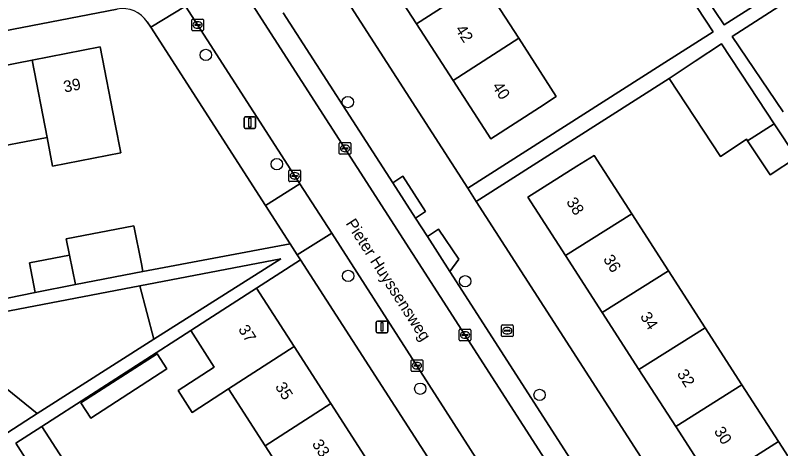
# Model space of a CAD drawing. Extents: x 159352 to 160617, y 385888 to 387323.
# Drawn here: x 159733.6 to 159799.6, y 386280.6 to 386318 of the extents above; entities that cross this region are included whole.
import ezdxf

# ---------------------------------------------------------------- set-up
doc = ezdxf.new("R2010")
doc.units = 0
for name, color, linetype in [('IMGEO_Boom', 7, 'Continuous'), ('IMGEO_Erf', 7, 'Continuous'), ('IMGEO_Groenvoorziening', 7, 'Continuous'), ('IMGEO_Kolk', 7, 'Continuous'), ('IMGEO_Lichtmast', 7, 'Continuous'), ('IMGEO_Muur', 7, 'Continuous'), ('IMGEO_Openbare_ruimte_label', 7, 'Continuous'), ('IMGEO_Pand', 7, 'Continuous'), ('IMGEO_Pand_nummerreeks', 7, 'Continuous'), ('IMGEO_Parkeervlak_open', 7, 'Continuous'), ('IMGEO_Rijbaan_lokaal_open', 7, 'Continuous'), ('IMGEO_Rioolput', 7, 'Continuous'), ('IMGEO_Voetpad_open', 7, 'Continuous')]:
    doc.layers.add(name, color=color, linetype=linetype)

msp = doc.modelspace()

# ---------------------------------------------------------------- linework, layer by layer
at = {"layer": 'IMGEO_Boom'}
for centre in [(159750.037, 386314.546), (159762.286, 386310.483), (159756.164, 386305.131), (159762.316, 386295.5), (159772.406, 386295.036), (159768.531, 386285.779), (159778.824, 386285.239)]:
    msp.add_circle(centre, 0.489, dxfattribs=at)
at = {"layer": 'IMGEO_Erf'}
for points in [[(159791.347, 386322.201), (159794.738, 386317.142), (159815.949, 386330.644)], [(159816.573, 386329.75), (159795.42, 386316.124), (159799.815, 386309.639)], [(159758.089, 386325.63), (159772.624, 386303.066), (159789.313, 386313.688), (159793.797, 386316.542), (159791.022, 386320.752)], [(159773.871, 386320.873), (159777.027, 386315.983), (159780.266, 386310.966), (159778.812, 386310.028), (159774.61, 386307.318), (159771.366, 386312.341), (159768.209, 386317.23), (159765.052, 386322.12)], [(159742.393, 386318.498), (159690.827, 386308.544)], [(159738.001, 386298.687), (159743.841, 386299.822), (159744.481, 386296.528), (159744.608, 386295.874), (159757.325, 386298.254), (159755.183, 386301.577), (159745.29, 386316.927), (159744.989, 386317.393)], [(159807.693, 386290.851), (159810.023, 386292.36), (159807.537, 386296.243), (159805.207, 386294.734), (159803.309, 386297.666), (159801.341, 386300.705), (159803.586, 386302.159), (159800.972, 386305.702), (159798.699, 386304.204), (159796.757, 386307.151), (159796.666, 386307.288), (159795.331, 386306.408), (159794.409, 386305.801), (159789.986, 386312.517), (159773.364, 386301.917), (159797.832, 386263.932), (159799.805, 386260.869)], [(159689.082, 386305.236), (159697.471, 386285.615), (159700.131, 386281.311), (159702.704, 386282.965), (159701.371, 386285.092), (159704.664, 386287.155), (159707.422, 386288.882), (159708.755, 386286.755), (159712.133, 386289.552), (159711.71, 386291.719), (159715.47, 386292.454), (159718.77, 386293.099), (159719.193, 386290.931), (159721.449, 386291.336), (159721.026, 386293.503), (159723.172, 386293.922), (159726.932, 386294.657), (159730.232, 386295.302), (159730.655, 386293.134), (159735.332, 386294.07), (159734.836, 386296.623), (159738.272, 386297.291), (159738.001, 386298.687)], [(159786.602, 386252.834), (159784.845, 386255.56), (159758.208, 386296.883), (159754.411, 386294.445), (159757.656, 386289.406), (159760.817, 386284.497), (159763.979, 386279.587), (159767.141, 386274.677), (159770.303, 386269.767), (159773.465, 386264.857), (159776.627, 386259.947), (159779.788, 386255.037), (159783.032, 386250), (159777.357, 386246.346), (159775.004, 386250), (159774.65, 386250.55), (159774.114, 386251.382), (159770.952, 386256.292), (159767.79, 386261.202), (159764.628, 386266.112)], [(159758.305, 386275.932), (159755.143, 386280.842), (159751.981, 386285.752), (159748.855, 386283.739), (159747.646, 386285.615), (159750.773, 386287.628), (159748.736, 386290.791), (159735.899, 386282.521), (159737.724, 386279.687)]]:
    msp.add_lwpolyline(points, dxfattribs=at)
for points in [[(159730.613, 386306.334), (159724.883, 386305.233), (159719.151, 386304.131), (159713.421, 386303.03), (159707.689, 386301.928), (159701.958, 386300.826), (159702.621, 386297.319), (159697, 386296.28), (159696.082, 386299.697), (159694.802, 386306.304), (159700.678, 386307.441), (159706.407, 386308.55), (159712.137, 386309.658), (159717.866, 386310.767), (159723.596, 386311.876), (159729.325, 386312.984), (159735.055, 386314.093), (159740.935, 386315.231), (159742.224, 386308.566), (159742.702, 386306.093), (159736.825, 386304.956), (159736.345, 386307.436)], [(159802.587, 386276.305), (159805.751, 386271.396), (159806.286, 386270.565), (159808.995, 386266.362), (159803.296, 386262.763), (159800.05, 386267.8), (159796.886, 386272.709), (159793.722, 386277.618), (159790.558, 386282.527), (159787.394, 386287.436), (159784.23, 386292.346), (159781.067, 386297.254), (159777.821, 386302.29), (159782.048, 386304.962), (159783.519, 386305.891), (159786.768, 386300.85), (159789.931, 386295.942), (159793.095, 386291.032), (159796.259, 386286.123), (159799.423, 386281.214)], [(159740.11, 386283.244), (159739.268, 386284.552), (159745.842, 386288.785), (159746.684, 386287.477)]]:
    msp.add_lwpolyline(points, close=True, dxfattribs=at)
msp.add_arc((159742.871, 386316.02), 2.524, 32.96343, 100.92204, dxfattribs=at)
at = {"layer": 'IMGEO_Groenvoorziening'}
for points in [[(159745.567, 386290.056), (159756.509, 386296.983), (159744.357, 386294.646)], [(159735.483, 386283.635), (159745.567, 386290.056), (159744.357, 386294.646), (159726.186, 386291.179)], [(159726.186, 386291.179), (159715.834, 386289.168), (159732.956, 386282.015), (159735.483, 386283.635)]]:
    msp.add_lwpolyline(points, close=True, dxfattribs=at)
at = {"layer": 'IMGEO_Kolk'}
for p, q in [((159748.829, 386316.705), (159748.829, 386317.557)), ((159748.904, 386317.631), (159749.756, 386317.631)), ((159749.088, 386317.125), (159749.088, 386317.137)), ((159749.526, 386317.088), (159749.128, 386317.088)), ((159749.131, 386317.174), (159749.529, 386317.174)), ((159749.317, 386317.411), (159749.342, 386317.411)), ((159749.572, 386317.137), (159749.572, 386317.125)), ((159749.83, 386317.557), (159749.83, 386316.705)), ((159749.756, 386316.631), (159748.904, 386316.631)), ((159749.34, 386316.851), (159749.315, 386316.851)), ((159761.549, 386306.059), (159761.549, 386306.911)), ((159761.624, 386306.985), (159762.476, 386306.985)), ((159761.808, 386306.479), (159761.808, 386306.491)), ((159761.851, 386306.528), (159762.249, 386306.528)), ((159762.037, 386306.765), (159762.062, 386306.765)), ((159762.292, 386306.491), (159762.292, 386306.479)), ((159762.55, 386306.911), (159762.55, 386306.059)), ((159762.476, 386305.985), (159761.624, 386305.985)), ((159762.246, 386306.442), (159761.848, 386306.442)), ((159762.06, 386306.205), (159762.035, 386306.205)), ((159757.205, 386303.698), (159757.205, 386304.55)), ((159757.28, 386304.624), (159758.132, 386304.624)), ((159758.206, 386304.55), (159758.206, 386303.698)), ((159757.464, 386304.118), (159757.464, 386304.13)), ((159757.902, 386304.081), (159757.504, 386304.081)), ((159757.507, 386304.167), (159757.905, 386304.167)), ((159757.716, 386303.844), (159757.691, 386303.844)), ((159757.693, 386304.404), (159757.718, 386304.404)), ((159757.948, 386304.13), (159757.948, 386304.118)), ((159758.132, 386303.624), (159757.28, 386303.624)), ((159771.892, 386289.975), (159771.892, 386290.827)), ((159771.967, 386290.901), (159772.819, 386290.901)), ((159772.38, 386290.681), (159772.405, 386290.681)), ((159772.893, 386290.827), (159772.893, 386289.975)), ((159772.151, 386290.395), (159772.151, 386290.407)), ((159772.589, 386290.358), (159772.191, 386290.358)), ((159772.194, 386290.444), (159772.592, 386290.444)), ((159772.403, 386290.121), (159772.378, 386290.121)), ((159772.635, 386290.407), (159772.635, 386290.395)), ((159772.819, 386289.901), (159771.967, 386289.901)), ((159767.742, 386287.343), (159767.742, 386288.195)), ((159767.817, 386288.269), (159768.669, 386288.269)), ((159768.23, 386288.049), (159768.255, 386288.049)), ((159768.743, 386288.195), (159768.743, 386287.343)), ((159768.001, 386287.763), (159768.001, 386287.775)), ((159768.439, 386287.726), (159768.041, 386287.726)), ((159768.044, 386287.812), (159768.442, 386287.812)), ((159768.253, 386287.489), (159768.228, 386287.489)), ((159768.485, 386287.775), (159768.485, 386287.763)), ((159768.669, 386287.269), (159767.817, 386287.269))]:
    msp.add_line(p, q, dxfattribs=at)
for points in [[(159748.829, 386316.705), (159748.829, 386317.557)], [(159748.904, 386317.631), (159749.756, 386317.631)], [(159749.83, 386317.557), (159749.83, 386316.705)], [(159749.756, 386316.631), (159748.904, 386316.631)], [(159761.549, 386306.059), (159761.549, 386306.911)], [(159761.624, 386306.985), (159762.476, 386306.985)], [(159762.55, 386306.911), (159762.55, 386306.059)], [(159762.476, 386305.985), (159761.624, 386305.985)], [(159757.205, 386303.698), (159757.205, 386304.55)], [(159757.28, 386304.624), (159758.132, 386304.624)], [(159758.206, 386304.55), (159758.206, 386303.698)], [(159758.132, 386303.624), (159757.28, 386303.624)], [(159771.892, 386289.975), (159771.892, 386290.827)], [(159771.967, 386290.901), (159772.819, 386290.901)], [(159772.893, 386290.827), (159772.893, 386289.975)], [(159772.819, 386289.901), (159771.967, 386289.901)], [(159767.742, 386287.343), (159767.742, 386288.195)], [(159767.817, 386288.269), (159768.669, 386288.269)], [(159768.743, 386288.195), (159768.743, 386287.343)], [(159768.669, 386287.269), (159767.817, 386287.269)]]:
    msp.add_lwpolyline(points, dxfattribs=at)
for centre, radius, start, end in [((159748.906, 386317.555), 0.0765, 91.55205, 178.44795), ((159748.906, 386317.555), 0.0765, 91.55205, 178.44795), ((159749.128, 386317.134), 0.0403, 85.87752, 175.75265), ((159749.125, 386317.124), 0.0366, 178.93798, 274.71019), ((159749.529, 386317.131), 0.043, 264.86636, 352.45326), ((159749.533, 386317.136), 0.0386, 1.73085, 96.63898), ((159749.754, 386317.555), 0.0765, 1.55205, 88.44795), ((159749.754, 386317.555), 0.0765, 1.55205, 88.44795), ((159748.906, 386316.707), 0.0765, 181.55205, 268.44795), ((159748.906, 386316.707), 0.0765, 181.55205, 268.44795), ((159749.754, 386316.707), 0.0765, 271.55205, 358.44795), ((159749.754, 386316.707), 0.0765, 271.55205, 358.44795), ((159761.626, 386306.909), 0.0765, 91.55205, 178.44795), ((159761.626, 386306.909), 0.0765, 91.55205, 178.44795), ((159761.848, 386306.488), 0.0403, 85.87752, 175.75265), ((159761.845, 386306.478), 0.0366, 178.93798, 274.71019), ((159762.249, 386306.485), 0.043, 264.86636, 352.45326), ((159762.253, 386306.49), 0.0386, 1.73085, 96.63898), ((159762.474, 386306.909), 0.0765, 1.55205, 88.44795), ((159762.474, 386306.909), 0.0765, 1.55205, 88.44795), ((159761.626, 386306.061), 0.0765, 181.55205, 268.44795), ((159761.626, 386306.061), 0.0765, 181.55205, 268.44795), ((159762.474, 386306.061), 0.0765, 271.55205, 358.44795), ((159762.474, 386306.061), 0.0765, 271.55205, 358.44795), ((159757.282, 386304.548), 0.0765, 91.55205, 178.44795), ((159757.282, 386304.548), 0.0765, 91.55205, 178.44795), ((159758.13, 386304.548), 0.0765, 1.55205, 88.44795), ((159758.13, 386304.548), 0.0765, 1.55205, 88.44795), ((159757.504, 386304.127), 0.0403, 85.87752, 175.75265), ((159757.501, 386304.117), 0.0366, 178.93798, 274.71019), ((159757.905, 386304.124), 0.043, 264.86636, 352.45326), ((159757.909, 386304.129), 0.0386, 1.73085, 96.63898), ((159757.282, 386303.7), 0.0765, 181.55205, 268.44795), ((159757.282, 386303.7), 0.0765, 181.55205, 268.44795), ((159758.13, 386303.7), 0.0765, 271.55205, 358.44795), ((159758.13, 386303.7), 0.0765, 271.55205, 358.44795), ((159771.969, 386290.825), 0.0765, 91.55205, 178.44795), ((159771.969, 386290.825), 0.0765, 91.55205, 178.44795), ((159772.817, 386290.825), 0.0765, 1.55205, 88.44795), ((159772.817, 386290.825), 0.0765, 1.55205, 88.44795), ((159771.969, 386289.977), 0.0765, 181.55205, 268.44795), ((159771.969, 386289.977), 0.0765, 181.55205, 268.44795), ((159772.191, 386290.404), 0.0403, 85.87752, 175.75265), ((159772.188, 386290.394), 0.0366, 178.93798, 274.71019), ((159772.592, 386290.401), 0.043, 264.86636, 352.45326), ((159772.596, 386290.406), 0.0386, 1.73085, 96.63898), ((159772.817, 386289.977), 0.0765, 271.55205, 358.44795), ((159772.817, 386289.977), 0.0765, 271.55205, 358.44795), ((159767.819, 386288.193), 0.0765, 91.55205, 178.44795), ((159767.819, 386288.193), 0.0765, 91.55205, 178.44795), ((159768.667, 386288.193), 0.0765, 1.55205, 88.44795), ((159768.667, 386288.193), 0.0765, 1.55205, 88.44795), ((159767.819, 386287.345), 0.0765, 181.55205, 268.44795), ((159767.819, 386287.345), 0.0765, 181.55205, 268.44795), ((159768.041, 386287.772), 0.0403, 85.87752, 175.75265), ((159768.038, 386287.762), 0.0366, 178.93798, 274.71019), ((159768.442, 386287.769), 0.043, 264.86636, 352.45326), ((159768.446, 386287.774), 0.0386, 1.73085, 96.63898), ((159768.667, 386287.345), 0.0765, 271.55205, 358.44795), ((159768.667, 386287.345), 0.0765, 271.55205, 358.44795)]:
    msp.add_arc(centre, radius, start, end, dxfattribs=at)
for centre, major_axis, ratio, start_param, end_param in [((159749.316, 386317.131), (-0.387, 0.002), 0.722429, 4.712389, 7.853982), ((159749.341, 386317.131), (-0.39, 0.002), 0.717154, 1.570796, 4.712389), ((159762.036, 386306.485), (-0.387, 0.002), 0.722429, 4.712389, 7.853982), ((159762.061, 386306.485), (-0.39, 0.002), 0.717154, 1.570796, 4.712389), ((159757.692, 386304.124), (-0.387, 0.002), 0.722429, 4.712389, 7.853982), ((159757.717, 386304.124), (-0.39, 0.002), 0.717154, 1.570796, 4.712389), ((159772.379, 386290.401), (-0.387, 0.002), 0.722429, 4.712389, 7.853982), ((159772.404, 386290.401), (-0.39, 0.002), 0.717154, 1.570796, 4.712389), ((159768.229, 386287.769), (-0.387, 0.002), 0.722429, 4.712389, 7.853982), ((159768.254, 386287.769), (-0.39, 0.002), 0.717154, 1.570796, 4.712389)]:
    msp.add_ellipse(centre, major_axis=major_axis, ratio=ratio, start_param=start_param, end_param=end_param, dxfattribs=at)
at = {"layer": 'IMGEO_Lichtmast'}
for p, q in [((159753.441, 386309.207), (159754.231, 386309.207)), ((159754.231, 386309.207), (159753.441, 386309.207)), ((159753.341, 386308.307), (159753.341, 386309.107)), ((159753.341, 386309.107), (159753.341, 386308.307)), ((159754.331, 386309.107), (159754.331, 386308.307)), ((159754.331, 386308.307), (159754.331, 386309.107)), ((159754.231, 386308.207), (159753.441, 386308.207)), ((159753.441, 386308.207), (159754.231, 386308.207)), ((159764.736, 386290.698), (159764.736, 386291.498)), ((159764.736, 386291.498), (159764.736, 386290.698)), ((159764.836, 386291.598), (159765.626, 386291.598)), ((159765.626, 386291.598), (159764.836, 386291.598)), ((159765.726, 386291.498), (159765.726, 386290.698)), ((159765.726, 386290.698), (159765.726, 386291.498)), ((159765.626, 386290.598), (159764.836, 386290.598)), ((159764.836, 386290.598), (159765.626, 386290.598))]:
    msp.add_line(p, q, dxfattribs=at)
for points in [[(159753.761, 386309.082), (159753.911, 386309.082), (159753.911, 386308.332), (159753.761, 386308.332), (159753.761, 386309.082)], [(159765.156, 386291.473), (159765.306, 386291.473), (159765.306, 386290.723), (159765.156, 386290.723), (159765.156, 386291.473)]]:
    msp.add_lwpolyline(points, dxfattribs=at)
for centre, start, end in [((159753.441, 386309.107), 90, 180), ((159753.441, 386309.107), 90, 180), ((159754.231, 386309.107), 0, 90), ((159754.231, 386309.107), 360, 90), ((159753.441, 386308.307), 180, 270), ((159753.441, 386308.307), 180, 270), ((159754.231, 386308.307), 270, 0), ((159754.231, 386308.307), 270, 0), ((159764.836, 386291.498), 90, 180), ((159764.836, 386291.498), 90, 180), ((159765.626, 386291.498), 0, 90), ((159765.626, 386291.498), 360, 90), ((159764.836, 386290.698), 180, 270), ((159764.836, 386290.698), 180, 270), ((159765.626, 386290.698), 270, 0), ((159765.626, 386290.698), 270, 0)]:
    msp.add_arc(centre, 0.1, start, end, dxfattribs=at)
at = {"layer": 'IMGEO_Muur'}
msp.add_lwpolyline([(159735.899, 386282.521), (159748.736, 386290.791)], dxfattribs=at)
at = {"layer": 'IMGEO_Pand'}
for points in [[(159773.871, 386320.873), (159770.715, 386325.763), (159765.052, 386322.12), (159768.209, 386317.23)], [(159768.209, 386317.23), (159771.366, 386312.341), (159777.027, 386315.983), (159773.871, 386320.873)], [(159777.027, 386315.983), (159771.366, 386312.341), (159774.61, 386307.318), (159778.812, 386310.028), (159780.266, 386310.966)], [(159740.935, 386315.231), (159735.055, 386314.093), (159736.345, 386307.436), (159736.825, 386304.956), (159742.702, 386306.093), (159742.224, 386308.566)], [(159796.963, 386311.786), (159794.515, 386315.501), (159792.242, 386314.003), (159789.986, 386312.517), (159794.409, 386305.801), (159795.331, 386306.408), (159796.666, 386307.288), (159796.757, 386307.151), (159799.06, 386308.604)], [(159730.613, 386306.334), (159736.345, 386307.436), (159735.055, 386314.093), (159729.325, 386312.984)], [(159799.06, 386308.604), (159796.757, 386307.151), (159798.699, 386304.204), (159800.972, 386305.702)], [(159786.768, 386300.85), (159783.519, 386305.891), (159782.048, 386304.962), (159777.821, 386302.29), (159781.067, 386297.254)], [(159781.067, 386297.254), (159784.23, 386292.346), (159789.931, 386295.942), (159786.768, 386300.85)], [(159744.481, 386296.528), (159743.841, 386299.822), (159738.001, 386298.687), (159738.272, 386297.291), (159738.804, 386294.745), (159744.608, 386295.874)], [(159738.272, 386297.291), (159734.836, 386296.623), (159735.332, 386294.07), (159738.804, 386294.745)], [(159793.095, 386291.032), (159789.931, 386295.942), (159784.23, 386292.346), (159787.394, 386287.436)], [(159754.411, 386294.445), (159750.208, 386291.739), (159748.736, 386290.791), (159750.773, 386287.628), (159747.646, 386285.615), (159748.855, 386283.739), (159751.981, 386285.752), (159757.656, 386289.406)], [(159796.259, 386286.123), (159793.095, 386291.032), (159787.394, 386287.436), (159790.558, 386282.527)], [(159751.981, 386285.752), (159755.143, 386280.842), (159760.817, 386284.497), (159757.656, 386289.406)], [(159740.11, 386283.244), (159746.684, 386287.477), (159745.842, 386288.785), (159739.268, 386284.552)], [(159790.558, 386282.527), (159793.722, 386277.618), (159799.423, 386281.214), (159796.259, 386286.123)], [(159763.979, 386279.587), (159760.817, 386284.497), (159755.143, 386280.842), (159758.305, 386275.932)], [(159735.899, 386282.521), (159733.648, 386281.071), (159735.473, 386278.237), (159737.724, 386279.687)], [(159793.722, 386277.618), (159796.886, 386272.709), (159802.587, 386276.305), (159799.423, 386281.214)]]:
    msp.add_lwpolyline(points, close=True, dxfattribs=at)
at = {"layer": 'IMGEO_Parkeervlak_open'}
for points in [[(159753.56, 386319.71), (159791.707, 386260.356)], [(159791.331, 386264.428), (159771.07, 386295.893), (159769.144, 386298.883), (159768.113, 386300.485), (159766.159, 386303.52), (159756.717, 386318.183)]]:
    msp.add_lwpolyline(points, dxfattribs=at)
at = {"layer": 'IMGEO_Rijbaan_lokaal_open'}
msp.add_lwpolyline([(159753.56, 386319.71), (159752.513, 386321.34), (159748.295, 386318.74), (159758.148, 386303.438), (159760.892, 386299.177), (159787.704, 386257.403), (159787.911, 386257.081), (159792.063, 386259.851), (159791.888, 386260.1), (159791.707, 386260.356)], close=True, dxfattribs=at)
at = {"layer": 'IMGEO_Rioolput'}
for p, q in [((159775.537, 386290.346), (159775.537, 386291.198)), ((159775.612, 386291.272), (159776.464, 386291.272)), ((159775.796, 386290.766), (159775.796, 386290.778)), ((159776.234, 386290.729), (159775.836, 386290.729)), ((159775.839, 386290.815), (159776.237, 386290.815)), ((159776.025, 386291.052), (159776.05, 386291.052)), ((159776.28, 386290.778), (159776.28, 386290.766)), ((159776.538, 386291.198), (159776.538, 386290.346)), ((159776.464, 386290.272), (159775.612, 386290.272)), ((159776.048, 386290.492), (159776.023, 386290.492))]:
    msp.add_line(p, q, dxfattribs=at)
for points in [[(159775.537, 386290.346), (159775.537, 386291.198)], [(159775.612, 386291.272), (159776.464, 386291.272)], [(159776.538, 386291.198), (159776.538, 386290.346)], [(159776.464, 386290.272), (159775.612, 386290.272)]]:
    msp.add_lwpolyline(points, dxfattribs=at)
for centre, radius, start, end in [((159775.614, 386291.196), 0.0765, 91.55205, 178.44795), ((159775.614, 386291.196), 0.0765, 91.55205, 178.44795), ((159775.836, 386290.775), 0.0403, 85.87752, 175.75265), ((159775.833, 386290.765), 0.0366, 178.93798, 274.71019), ((159776.237, 386290.772), 0.043, 264.86636, 352.45326), ((159776.241, 386290.777), 0.0386, 1.73085, 96.63898), ((159776.462, 386291.196), 0.0765, 1.55205, 88.44795), ((159776.462, 386291.196), 0.0765, 1.55205, 88.44795), ((159775.614, 386290.348), 0.0765, 181.55205, 268.44795), ((159775.614, 386290.348), 0.0765, 181.55205, 268.44795), ((159776.462, 386290.348), 0.0765, 271.55205, 358.44795), ((159776.462, 386290.348), 0.0765, 271.55205, 358.44795)]:
    msp.add_arc(centre, radius, start, end, dxfattribs=at)
for centre, major_axis, ratio, start_param, end_param in [((159776.024, 386290.772), (-0.387, 0.002), 0.722429, 4.712389, 7.853982), ((159776.049, 386290.772), (-0.39, 0.002), 0.717154, 1.570796, 4.712389)]:
    msp.add_ellipse(centre, major_axis=major_axis, ratio=ratio, start_param=start_param, end_param=end_param, dxfattribs=at)
at = {"layer": 'IMGEO_Voetpad_open'}
for points in [[(159791.707, 386260.356), (159791.888, 386260.1), (159797.832, 386263.932), (159773.364, 386301.917), (159772.624, 386303.066), (159758.089, 386325.63), (159740.771, 386352.514)], [(159815.949, 386330.644), (159794.738, 386317.142), (159791.347, 386322.201)], [(159799.815, 386309.639), (159795.42, 386316.124), (159816.573, 386329.75)], [(159791.022, 386320.752), (159793.797, 386316.542), (159789.313, 386313.688), (159772.624, 386303.066), (159773.364, 386301.917), (159789.986, 386312.517), (159792.242, 386314.003), (159794.515, 386315.501), (159796.963, 386311.786), (159799.06, 386308.604), (159800.972, 386305.702)], [(159690.827, 386308.544), (159742.393, 386318.498)], [(159744.989, 386317.393), (159745.29, 386316.927), (159748.295, 386318.74)], [(159756.717, 386318.183), (159766.159, 386303.52), (159767.033, 386304.083), (159768.987, 386301.048), (159768.113, 386300.485), (159769.144, 386298.883), (159770.102, 386299.514), (159771.871, 386296.931), (159771.07, 386295.893), (159791.331, 386264.428)], [(159735.473, 386278.237), (159733.648, 386281.071), (159735.899, 386282.521), (159748.736, 386290.791), (159750.208, 386291.739), (159754.411, 386294.445), (159758.208, 386296.883), (159757.923, 386297.326), (159757.325, 386298.254), (159744.608, 386295.874), (159738.804, 386294.745), (159735.332, 386294.07), (159730.655, 386293.134)]]:
    msp.add_lwpolyline(points, dxfattribs=at)
for points in [[(159748.295, 386318.74), (159745.29, 386316.927), (159755.183, 386301.577), (159758.148, 386303.438)], [(159768.113, 386300.485), (159768.987, 386301.048), (159767.033, 386304.083), (159766.159, 386303.52)], [(159757.923, 386297.326), (159760.892, 386299.177), (159758.148, 386303.438), (159755.183, 386301.577), (159757.325, 386298.254)], [(159769.144, 386298.883), (159771.07, 386295.893), (159771.871, 386296.931), (159770.102, 386299.514)], [(159760.892, 386299.177), (159757.923, 386297.326), (159758.208, 386296.883), (159784.845, 386255.56), (159787.704, 386257.403)], [(159745.567, 386290.056), (159735.483, 386283.635), (159732.956, 386282.015), (159715.834, 386289.168), (159726.186, 386291.179), (159744.357, 386294.646), (159756.509, 386296.983)]]:
    msp.add_lwpolyline(points, close=True, dxfattribs=at)
msp.add_arc((159742.871, 386316.02), 2.524, 32.96343, 100.92204, dxfattribs=at)

# ---------------------------------------------------------------- texts
at = {"layer": 'IMGEO_Openbare_ruimte_label'}
msp.add_text('Pieter Huyssensweg', height=1, rotation=302.8006, dxfattribs=at).set_placement((159762.071, 386300.028))
at = {"layer": 'IMGEO_Pand_nummerreeks'}
for s, rotation, p in [('42', 302.85243, (159771.516, 386316.754)), ('39', 10.95171, (159737.864, 386311.296)), ('40', 302.85319, (159774.693, 386311.834)), ('38', 302.80162, (159781.085, 386301.877)), ('36', 302.80162, (159784.268, 386296.939)), ('34', 302.80162, (159787.453, 386291.998)), ('37', 302.77871, (159752.796, 386290.895)), ('32', 302.80162, (159790.635, 386287.059)), ('35', 302.78009, (159755.976, 386285.956)), ('30', 302.80162, (159793.822, 386282.113)), ('33', 302.78009, (159759.156, 386281.018))]:
    msp.add_text(s, height=1, rotation=rotation, dxfattribs=at).set_placement(p)

doc.saveas('drawing.dxf')
